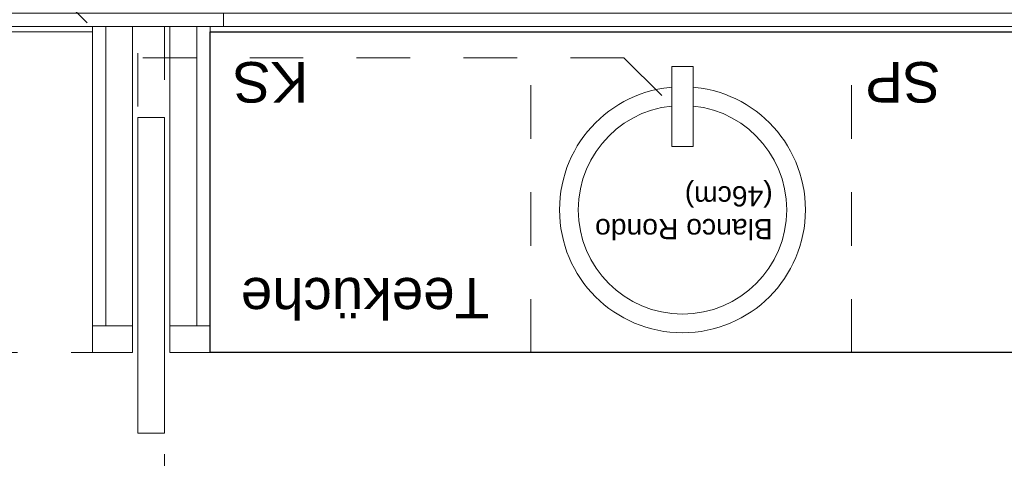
# Model space of a CAD drawing. Header units: metres. Extents: x -13 to 93, y -119 to 25.
# Tile 393 of 656: x 29.644 to 31.486, y -33.243 to -32.422. Entities that reach past the tile are written whole.
import ezdxf

# ---------------------------------------------------------------- set-up
doc = ezdxf.new("R2010")
doc.units = ezdxf.units.M
doc.header["$LTSCALE"] = 0.00508
doc.header["$PDMODE"] = 1
doc.header["$PDSIZE"] = -2
doc.linetypes.add('STYLE_05', pattern=[0.19684, 0.069505, -0.127335])
doc.linetypes.add('STYLE_12', pattern=[0.20828, 0.069425, -0.138855])
doc.layers.get('0').update_dxf_attribs({"lineweight": 18})
for name, color, linetype, lineweight in [('3-2-5 Bodenbeläge', 7, 'Continuous', 18), ('3-4-0 Innenwände', 7, 'Continuous', 35), ('3-4-2-2 NTragIW GK', 7, 'Continuous', 35), ('3-4-4 ITüren', 7, 'Continuous', 25), ('3-4-5 IWBekleidungen', 7, 'Continuous', 25), ('3-7-1 Teeküchen', 7, 'Continuous', 25), ('4-1-1 Abwasseranlgn', 7, 'Continuous', 25), ('4-1-2-1 Sanitärobjekte', 7, 'Continuous', 25), ('6-1-0 Ausstattung', 7, 'Continuous', 25), ('Bemaßung', 7, 'Continuous', 18), ('Plan-Text-Kerne', 7, 'Continuous', 13)]:
    doc.layers.add(name, color=color, linetype=linetype, lineweight=lineweight)
doc.layers.get('0').freeze()
doc.styles.add('Arial', font='ARIAL.TTF')
doc.dimstyles.new('MTZ_200', dxfattribs={"dimtxt": 0.075762, "dimasz": 0.000706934, "dimexe": 0.001, "dimexo": 0.003, "dimgap": 0.0001, "dimtad": 1, "dimdec": 4, "dimzin": 11, "dimtxsty": 'Arial', "dimblk": 'VW_SLASH', "dimcen": 0, "dimdle": 0.001, "dimazin": 0, "dimtfac": 1, "dimtdec": 4, "dimtix": 1, "dimtmove": 0, "dimatfit": 0, "dimldrblk": 'VW_FILLEDARROW', "dimfxl": 0, "dimfrac": 2, "dimtolj": 1, "dimtzin": 11, "dimarcsym": 0})

# ---------------------------------------------------------------- blocks, each defined once
blk = doc.blocks.new('*U123')
at = {"color": 7, "linetype": 'Continuous', "lineweight": 18}
blk.add_wipeout([(0.23, 0), (0.2256, -0.0449), (0.2125, -0.088), (0.1912, -0.1278), (0.1626, -0.1626), (0.1278, -0.1912), (0.088, -0.2125), (0.0449, -0.2256), (0, -0.23), (-0.0449, -0.2256), (-0.088, -0.2125), (-0.1278, -0.1912), (-0.1626, -0.1626), (-0.1912, -0.1278), (-0.2125, -0.088), (-0.2256, -0.0449), (-0.23, 0), (-0.2256, 0.0449), (-0.2125, 0.088), (-0.1912, 0.1278), (-0.1626, 0.1626), (-0.1278, 0.1912), (-0.088, 0.2125), (-0.0449, 0.2256), (0, 0.23), (0.0449, 0.2256), (0.088, 0.2125), (0.1278, 0.1912), (0.1626, 0.1626), (0.1912, 0.1278), (0.2125, 0.088), (0.2256, 0.0449)], dxfattribs=at).dxf.layer = '4-1-2-1 Sanitärobjekte'
at = {"layer": '4-1-2-1 Sanitärobjekte', "color": 7, "linetype": 'Continuous', "lineweight": 18}
blk.add_circle((0, 0), 0.23, dxfattribs=at)
at = {"color": 7, "linetype": 'Continuous', "lineweight": 18}
blk.add_wipeout([(0.195, 0), (0.1913, -0.038), (0.1802, -0.0746), (0.1621, -0.1083), (0.1379, -0.1379), (0.1083, -0.1621), (0.0746, -0.1802), (0.038, -0.1913), (0, -0.195), (-0.038, -0.1913), (-0.0746, -0.1802), (-0.1083, -0.1621), (-0.1379, -0.1379), (-0.1621, -0.1083), (-0.1802, -0.0746), (-0.1913, -0.038), (-0.195, 0), (-0.1913, 0.038), (-0.1802, 0.0746), (-0.1621, 0.1083), (-0.1379, 0.1379), (-0.1083, 0.1621), (-0.0746, 0.1802), (-0.038, 0.1913), (0, 0.195), (0.038, 0.1913), (0.0746, 0.1802), (0.1083, 0.1621), (0.1379, 0.1379), (0.1621, 0.1083), (0.1802, 0.0746), (0.1913, 0.038)], dxfattribs=at).dxf.layer = '4-1-2-1 Sanitärobjekte'
at = {"layer": '4-1-2-1 Sanitärobjekte', "color": 7, "linetype": 'Continuous', "lineweight": 18}
blk.add_circle((0, 0), 0.195, dxfattribs=at)
at = {"layer": '4-1-2-1 Sanitärobjekte', "color": 7, "insert": (-0.1689, 0.0551), "char_height": 0.037881, "attachment_point": 1, "line_spacing_factor": 0.970546, "style": 'Arial'}
blk.add_mtext('Blanco Rondo \\P(46cm)', dxfattribs=at)
at = {"color": 7, "linetype": 'Continuous', "lineweight": 18}
blk.add_wipeout([(-0.02, -0.118), (0.02, -0.118), (0.02, -0.268), (-0.02, -0.268)], dxfattribs=at).dxf.layer = '4-1-2-1 Sanitärobjekte'
at = {"layer": '4-1-2-1 Sanitärobjekte', "color": 7, "linetype": 'Continuous', "lineweight": 18}
blk.add_lwpolyline([(-0.02, -0.118), (0.02, -0.118), (0.02, -0.268), (-0.02, -0.268)], close=True, dxfattribs=at)
blk = doc.blocks.new('spühlbecken_blanco_rondo')
at = {"layer": '4-1-2-1 Sanitärobjekte', "color": 7}
blk.add_blockref('*U123', (0, 0), dxfattribs=at)
blk = doc.blocks.new('*U145')
at = {"layer": '4-1-1 Abwasseranlgn', "color": 5, "linetype": 'STYLE_05', "lineweight": 13}
for p, q in [((2.6257, -3.8064), (2.5208, -3.7014)), ((2.6257, -3.8064), (3.5648, -3.8064)), ((3.7006, -3.9421), (3.5648, -3.8064))]:
    blk.add_line(p, q, dxfattribs=at)
blk = doc.blocks.new('*D152')
at = {"layer": 'Bemaßung', "color": 0, "linetype": 'Continuous', "lineweight": -2}
for p, q in [((1.7199, -3.865), (1.7199, -3.765)), ((1.8699, -3.865), (1.6699, -3.865)), ((1.7199, -3.865), (1.7199, -3.95)), ((1.8699, -3.95), (1.6699, -3.95)), ((1.7199, -3.95), (1.7199, -4.05))]:
    blk.add_line(p, q, dxfattribs=at)
at = {"layer": 'Bemaßung', "color": 0, "linetype": 'Continuous', "lineweight": 20}
for p, q in [((1.7022, -3.8473), (1.7375, -3.8827)), ((1.7375, -3.9677), (1.7022, -3.9323))]:
    blk.add_line(p, q, dxfattribs=at)
at = {"layer": 'Defpoints', "color": 0, "lineweight": 0}
for p in [(2.5999, -3.865), (2.5999, -3.95)]:
    blk.add_point(p, dxfattribs=at)
at = {"color": 0, "linetype": 'Continuous', "lineweight": -2}
blk.add_wipeout([(1.7152, -3.962), (1.7152, -3.9035), (1.5931, -3.9035), (1.5931, -3.962)], dxfattribs=at).dxf.layer = 'Bemaßung'
at = {"layer": 'Defpoints', "color": 0, "lineweight": 0}
blk.add_point((1.7199, -3.95), dxfattribs=at)
at = {"layer": 'Bemaßung', "color": 0, "insert": (1.6137, -3.962), "char_height": 0.0758, "attachment_point": 1, "rotation": 90, "line_spacing_factor": 0.967741, "style": 'Arial'}
blk.add_mtext('8', dxfattribs=at)
at = {"color": 0, "linetype": 'Continuous', "lineweight": -2}
blk.add_wipeout([(1.6662, -3.9041), (1.6662, -3.8551), (1.5649, -3.8551), (1.5649, -3.9041)], dxfattribs=at).dxf.layer = 'Bemaßung'
at = {"layer": 'Bemaßung', "color": 0, "insert": (1.582, -3.8796), "char_height": 0.0631, "attachment_point": 2, "rotation": 90, "line_spacing_factor": 0.967741, "style": 'Arial'}
blk.add_mtext('5', dxfattribs=at)
blk = doc.blocks.new('VW_FILLEDARROW')
at = {"color": 0, "lineweight": -2}
blk.add_solid([(0, 0), (0, 0), (0, 0)], dxfattribs=at)
blk = doc.blocks.new('VW_SLASH')
at = {"color": 0, "linetype": 'ByBlock', "lineweight": -2}
blk.add_line((0, 0), (-1, 0), dxfattribs=at)
at = {"color": 0, "linetype": 'ByBlock', "lineweight": 20}
blk.add_line((0, 0), (0, 0), dxfattribs=at)
blk = doc.blocks.new('kern_beh-wc+h-wc (2D)')
at = {"layer": '3-2-5 Bodenbeläge', "color": 7, "linetype": 'STYLE_12', "lineweight": 18}
blk.add_line((3.56, -3.255), (5.645, -3.255), dxfattribs=at)
at = {"layer": '3-4-2-2 NTragIW GK', "color": 7, "linetype": 'Continuous', "lineweight": 18}
for points in [[(3.475, -3.865), (3.475, -3.305), (3.46385497, -3.305), (3.425, -3.305), (3.425, -3.865), (3.45, -3.865)], [(3.595, -3.865), (3.595, -3.305), (3.545, -3.305), (3.545, -3.865)], [(1, -3.89), (3.375, -3.89), (3.375, -3.865), (1, -3.865)], [(3.375, -3.89), (5.645, -3.89), (5.645, -3.865), (3.375, -3.865)]]:
    blk.add_lwpolyline(points, close=True, dxfattribs=at)
at = {"layer": '3-4-4 ITüren', "color": 7, "linetype": 'STYLE_05', "lineweight": 18}
blk.add_lwpolyline([(3.485, -1.515), (3.535, -1.515), (3.535, -3.865), (3.485, -3.865)], close=True, dxfattribs=at)
at = {"layer": '3-4-4 ITüren', "color": 7, "linetype": 'Continuous', "lineweight": 18}
blk.add_lwpolyline([(3.485, -3.10436917), (3.535, -3.10436917), (3.535, -3.69436917), (3.485, -3.69436917)], close=True, dxfattribs=at)
at = {"layer": '3-4-5 IWBekleidungen', "color": 7, "linetype": 'Continuous', "lineweight": 18}
for points in [[(1, -3.855), (3.4, -3.855), (3.4, -3.865), (1, -3.865)], [(3.62, -3.865), (5.645, -3.865), (5.645, -3.855), (3.62, -3.855)]]:
    blk.add_lwpolyline(points, close=True, dxfattribs=at)
at = {"layer": '3-7-1 Teeküchen', "color": 7, "linetype": 'STYLE_05', "lineweight": 18}
for p, q in [((2.2, -3.255), (2.2, -3.855)), ((2.8, -3.255), (2.8, -3.855))]:
    blk.add_line(p, q, dxfattribs=at)
at = {"layer": '3-7-1 Teeküchen'}
blk.add_lwpolyline([(1, -3.255), (3.4, -3.255), (3.4, -3.855), (1, -3.855)], close=True, dxfattribs=at)
at = {"layer": '6-1-0 Ausstattung', "color": 7, "linetype": 'Continuous', "lineweight": 18}
for points in [[(3.475, -3.255), (3.4, -3.255), (3.4, -3.305), (3.475, -3.305)], [(3.545, -3.305), (3.62, -3.305), (3.62, -3.255), (3.545, -3.255)], [(3.4, -3.305), (3.4, -3.865), (3.425, -3.865), (3.425, -3.305)], [(3.62, -3.305), (3.595, -3.305), (3.595, -3.865), (3.62, -3.865)]]:
    blk.add_lwpolyline(points, close=True, dxfattribs=at)
at = {"layer": '6-1-0 Ausstattung', "color": 7, "char_height": 0.075762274, "attachment_point": 1, "line_spacing_factor": 0.970546, "style": 'Arial'}
for s, insert in [('SP', (2.0333471, -3.72259694)), ('KS', (3.21611296, -3.72259694))]:
    blk.add_mtext(s, dxfattribs=dict(at, insert=insert))
at = {"layer": 'Plan-Text-Kerne', "color": 7, "insert": (2.87786901, -3.31891203), "char_height": 0.075762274, "attachment_point": 1, "line_spacing_factor": 0.970546, "style": 'Arial'}
blk.add_mtext('Teeküche', dxfattribs=at)
at = {"layer": '4-1-2-1 Sanitärobjekte', "color": 7}
blk.add_blockref('spühlbecken_blanco_rondo', (2.51616342, -3.52216091), dxfattribs=at)
at = {"layer": '4-1-1 Abwasseranlgn', "color": 7}
blk.add_blockref('*U145', (0, 0), dxfattribs=at)
at = {"layer": 'Bemaßung', "color": 7, "linetype": 'Continuous', "lineweight": 18}
dim = blk.add_linear_dim(base=(1.71985352, -3.95), p1=(2.59985352, -3.865), p2=(2.59985352, -3.95), angle=90, dimstyle='MTZ_200', override={"dimtxt": 0.001515, "dimgap": 0.005, "dimdec": 3, "dimlfac": 50, "dimpost": '<>m', "dimtxsty": 'Arial', "dimtmove": 2}, dxfattribs=at)
dim.commit()
dim.dimension.update_dxf_attribs({"geometry": '*D152', "text_midpoint": (1.71485352, -3.90867714), "dimtype": 160})

msp = doc.modelspace()

# ---------------------------------------------------------------- block references
at = {"layer": '3-4-0 Innenwände', "color": 7, "rotation": 180}
msp.add_blockref('kern_beh-wc+h-wc (2D)', (33.4, -36.3), dxfattribs=at)

# ---------------------------------------------------------------- next in the draw order: block references
msp.add_blockref('kern_beh-wc+h-wc (2D)', (33.4, -36.3), dxfattribs=at)

# ---------------------------------------------------------------- next in the draw order: block references
msp.add_blockref('kern_beh-wc+h-wc (2D)', (33.4, -36.3), dxfattribs=at)

doc.saveas('drawing.dxf')
